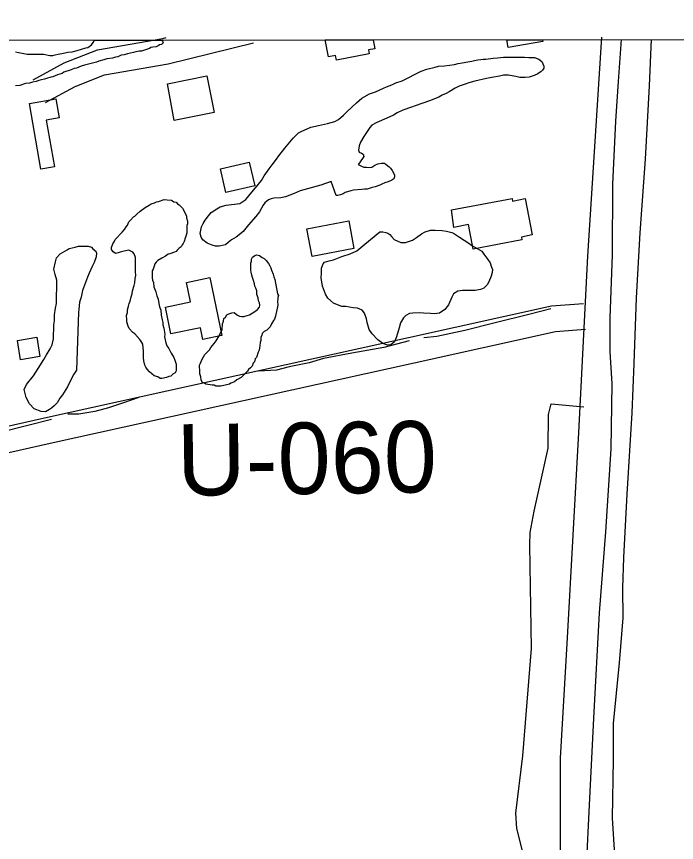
# Model space of a CAD drawing. Extents: x 3297753 to 3335611, y 652252 to 677623.
# Drawn here: x 3306336 to 3307103, y 674888 to 675847 of the extents above; entities that cross this region are included whole.
import ezdxf

# ---------------------------------------------------------------- set-up
doc = ezdxf.new("R2010")
doc.units = 0
for name, color, linetype in [('V-BLDG-OTLN', 7, 'Continuous'), ('V-DTCH-CNTR', 7, 'Continuous'), ('V-GRID-FRAM', 7, 'Continuous'), ('V-LEVE-TOET', 7, 'Continuous'), ('V-RIVR-RANG-IDEN', 7, 'Continuous'), ('V-ROAD-CNTR', 7, 'Continuous'), ('V-SITE-VEGE', 7, 'Continuous'), ('V-TOPO-SHOR', 7, 'Continuous')]:
    doc.layers.add(name, color=color, linetype=linetype)

msp = doc.modelspace()

# ---------------------------------------------------------------- linework, layer by layer
at = {"layer": 'V-BLDG-OTLN'}
for p, q in [((3306694.39, 675819.82), (3306750.07, 675819.88)), ((3306698.08, 675800.02), (3306694.39, 675819.82)), ((3306750.07, 675819.88), (3306752.01, 675809.53)), ((3306905.58, 675820.04), (3306946.75, 675820.08)), ((3306907.13, 675810.97), (3306905.58, 675820.04)), ((3306946.75, 675820.08), (3306947.14, 675817.8)), ((3306947.14, 675817.8), (3306907.13, 675810.97)), ((3306706.35, 675801.57), (3306698.08, 675800.02)), ((3306707.32, 675796.43), (3306706.35, 675801.57)), ((3306745.4, 675803.55), (3306707.32, 675796.43)), ((3306752.01, 675809.53), (3306744.55, 675808.13)), ((3306744.55, 675808.13), (3306745.4, 675803.55))]:
    msp.add_line(p, q, dxfattribs=at)
for points in [[(3306510.99, 675768.96), (3306556.54, 675778.24), (3306565.27, 675735.42), (3306518.8, 675726.15)], [(3306363.8, 675669.53), (3306350.48, 675745.87), (3306381.1, 675751.22), (3306384.92, 675729.35), (3306370.04, 675726.75), (3306379.55, 675672.28)], [(3306572.51, 675670.22), (3306606.12, 675677.88), (3306612.43, 675650.2), (3306578.82, 675642.54)], [(3306841.1, 675622.36), (3306911.49, 675635.79), (3306912.08, 675632.68), (3306926.79, 675635.48), (3306934.81, 675593.36), (3306922.38, 675590.9), (3306923, 675587.64), (3306866.38, 675576.78), (3306860.88, 675605.32), (3306843.81, 675602.04)], [(3306672.92, 675600.56), (3306721.68, 675609.79), (3306727.78, 675577.56), (3306679.02, 675568.33)], [(3306560.18, 675543.67), (3306574.13, 675476.49), (3306552.09, 675471.91), (3306549.28, 675485.44), (3306514.96, 675478.31), (3306508.52, 675509.36), (3306537.68, 675515.41), (3306533, 675538.03)], [(3306336.51, 675470.78), (3306359.04, 675474.51), (3306362.77, 675451.93), (3306340.25, 675448.2)]]:
    msp.add_lwpolyline(points, close=True, dxfattribs=at)
at = {"layer": 'V-DTCH-CNTR'}
msp.add_lwpolyline([(3307003.01, 674107.28), (3307006.09, 674205.2), (3307000.32, 674263.81), (3306981.65, 674362.11), (3306972.5, 674427.99), (3306964.88, 674535.62), (3306951.54, 674628.39), (3306934.87, 674685.83), (3306928.54, 674713.16), (3306926.23, 674736.33), (3306928.03, 674838.35), (3306923.31, 674879.26), (3306916.94, 674903.86), (3306915.89, 674921.57), (3306923.87, 674988.11), (3306934.23, 675113.11), (3306932.26, 675232.89), (3306932.52, 675247.85), (3306937.04, 675272.27), (3306953.29, 675345.46), (3306953.99, 675384.91), (3306956.93, 675397.1), (3306956.93, 675397.1), (3306995.1, 675393.78)], dxfattribs=at)
at = {"layer": 'V-GRID-FRAM'}
msp.add_lwpolyline([(3301859.64, 675814.9), (3333399.09, 675847.01), (3333425.54, 657662.73), (3301870.22, 657630.6), (3301859.64, 675814.9)], dxfattribs=at)
at = {"layer": 'V-LEVE-TOET'}
msp.add_lwpolyline([(3307032.05, 674854.59), (3307028.37, 674915.83), (3307029.25, 674983.97), (3307029.36, 675025.81), (3307036.31, 675096.38), (3307040.72, 675148.61), (3307040.38, 675183.17), (3307041.32, 675218.65), (3307045.46, 675292.12), (3307051.25, 675386.81), (3307053.53, 675443.82), (3307056.14, 675520.18), (3307060.33, 675595.86), (3307066.59, 675681.34), (3307071.26, 675766.53), (3307073.55, 675820.21)], dxfattribs=at)
at = {"layer": 'V-ROAD-CNTR'}
for points in [[(3306354.86, 675773.55), (3306390.79, 675793.07), (3306429.71, 675808.47), (3306505.71, 675821.57), (3306509.37, 675822.46)], [(3307015.62, 675823.09), (3306999.03, 675568.53), (3306988.83, 675363.71), (3306975.55, 675125.15), (3306967.35, 674985.45), (3306967.55, 674900.57), (3306967.42, 674839.53), (3306974.48, 674765.5), (3306986.01, 674670.05), (3307009.53, 674503.65), (3307031.83, 674297.66), (3307080.29, 673943.29)], [(3306369.18, 675747.19), (3306403.52, 675765.85), (3306437.86, 675779.43), (3306511.82, 675792.18), (3306610.9, 675816.36)], [(3304244.04, 674903.52), (3304402.33, 674940.93), (3304844.14, 675038.3), (3305362.92, 675156.13), (3305778.63, 675248.09), (3306368.01, 675380.83), (3306791.27, 675474.1), (3306957.43, 675510.76), (3306994.36, 675513.7)], [(3305250.23, 675099.77), (3305369.48, 675126.86), (3305785.17, 675218.81), (3306374.53, 675351.55), (3306797.73, 675444.8), (3306961.88, 675481.02), (3306996.75, 675483.8)]]:
    msp.add_lwpolyline(points, dxfattribs=at)
at = {"layer": 'V-SITE-VEGE'}
for p, q in [((3306424.56, 675816.71), (3306426.04, 675819.55)), ((3306426.04, 675819.55), (3306504.29, 675819.63)), ((3306504.29, 675819.63), (3306505.34, 675818.54)), ((3306405.86, 675807.49), (3306416.03, 675810.68)), ((3306416.03, 675810.68), (3306418.28, 675811.2)), ((3306418.28, 675811.2), (3306422.82, 675813.93)), ((3306422.82, 675813.93), (3306424.56, 675816.71)), ((3306490.02, 675809.83), (3306483.25, 675807.7)), ((3306491.73, 675810.92), (3306490.02, 675809.83)), ((3306493.99, 675811.44), (3306491.73, 675810.92)), ((3306497.92, 675811.94), (3306493.99, 675811.44)), ((3306500.19, 675813.02), (3306497.92, 675811.94)), ((3306501.89, 675814.11), (3306500.19, 675813.02)), ((3306504.15, 675814.63), (3306501.89, 675814.11)), ((3306505.86, 675816.28), (3306504.15, 675814.63)), ((3306505.34, 675818.54), (3306505.86, 675816.28)), ((3306334.51, 675805.94), (3306337.88, 675805.32)), ((3306337.88, 675805.32), (3306340.11, 675804.72)), ((3306340.11, 675804.72), (3306347.95, 675803.46)), ((3306347.95, 675803.46), (3306367.04, 675803.12)), ((3306367.04, 675803.12), (3306374.31, 675801.87)), ((3306374.31, 675801.87), (3306377.68, 675801.81)), ((3306377.68, 675801.81), (3306380.5, 675802.32)), ((3306380.5, 675802.32), (3306383.89, 675803.39)), ((3306383.89, 675803.39), (3306390.08, 675804.4)), ((3306390.08, 675804.4), (3306395.16, 675805.44)), ((3306395.16, 675805.44), (3306400.22, 675805.91)), ((3306400.22, 675805.91), (3306405.86, 675807.49)), ((3306453.36, 675800.37), (3306450.54, 675799.85)), ((3306457.32, 675801.98), (3306453.36, 675800.37)), ((3306460.7, 675802.48), (3306457.32, 675801.98)), ((3306464.64, 675803.54), (3306460.7, 675802.48)), ((3306471.41, 675805.1), (3306464.64, 675803.54)), ((3306474.24, 675806.17), (3306471.41, 675805.1)), ((3306478.18, 675806.67), (3306474.24, 675806.17)), ((3306480.98, 675806.62), (3306478.18, 675806.67)), ((3306483.25, 675807.7), (3306480.98, 675806.62)), ((3306417.82, 675791.44), (3306414.43, 675790.38)), ((3306428.54, 675794.06), (3306417.82, 675791.44)), ((3306431.36, 675795.14), (3306428.54, 675794.06)), ((3306437.01, 675796.72), (3306431.36, 675795.14)), ((3306440.4, 675797.79), (3306437.01, 675796.72)), ((3306447.15, 675798.79), (3306440.4, 675797.79)), ((3306450.54, 675799.85), (3306447.15, 675798.79)), ((3306390.71, 675782.38), (3306388.43, 675780.73)), ((3306399.18, 675785.04), (3306390.71, 675782.38)), ((3306402.58, 675786.66), (3306399.18, 675785.04)), ((3306405.39, 675787.17), (3306402.58, 675786.66)), ((3306410.48, 675789.33), (3306405.39, 675787.17)), ((3306414.43, 675790.38), (3306410.48, 675789.33)), ((3306358.51, 675771.71), (3306354, 675770.67)), ((3306361.34, 675772.79), (3306358.51, 675771.71)), ((3306364.71, 675773.29), (3306361.34, 675772.79)), ((3306368.1, 675774.35), (3306364.71, 675773.29)), ((3306370.36, 675774.87), (3306368.1, 675774.35)), ((3306375.44, 675776.47), (3306370.36, 675774.87)), ((3306377.69, 675776.99), (3306375.44, 675776.47)), ((3306383.35, 675779.14), (3306377.69, 675776.99)), ((3306388.43, 675780.73), (3306383.35, 675779.14)), ((3306339.33, 675767), (3306334.27, 675766.53)), ((3306346.11, 675769.12), (3306339.33, 675767)), ((3306350.61, 675769.6), (3306346.11, 675769.12)), ((3306354, 675770.67), (3306350.61, 675769.6))]:
    msp.add_line(p, q, dxfattribs=at)
for points in [[(3306568.25, 675623.49), (3306572.2, 675625.8), (3306579.15, 675627.86), (3306594.92, 675629.91), (3306597.47, 675631.29), (3306601.88, 675634.52), (3306609.09, 675642.85), (3306613.27, 675647.93), (3306620.25, 675656.72), (3306623.51, 675662.04), (3306629.32, 675669.91), (3306632.58, 675674.76), (3306637.7, 675681.24), (3306640.26, 675685.17), (3306647.23, 675694.19), (3306657, 675705.52), (3306663.27, 675711.76), (3306666.29, 675713.6), (3306677.66, 675718.67), (3306686.47, 675720.5), (3306697.13, 675722.56), (3306705.48, 675725.09), (3306709.89, 675727.39), (3306715.7, 675732.24), (3306719.42, 675736.17), (3306730.57, 675746.57), (3306737.07, 675752.11), (3306745.89, 675757.19), (3306752.85, 675759.72), (3306762.13, 675763.63), (3306765.61, 675765.24), (3306771.87, 675767.55), (3306776.51, 675769.85), (3306783.7, 675772.38), (3306805.75, 675783.45), (3306812.48, 675785.98), (3306821.98, 675788.27), (3306825.93, 675789.42), (3306832.88, 675789.86), (3306844.7, 675791.45), (3306848.88, 675792.6), (3306864.64, 675795.34), (3306867.66, 675796.02), (3306871.6, 675796.71), (3306875.31, 675796.93), (3306878.09, 675797.39), (3306880.87, 675797.61), (3306889.68, 675798.74), (3306894.54, 675799.2), (3306901.73, 675799.64), (3306907.06, 675799.85), (3306926.06, 675799.81), (3306930.93, 675799.56), (3306937.42, 675799.54), (3306942.74, 675797.44), (3306946.21, 675794.65), (3306948.28, 675789.32), (3306948.51, 675787), (3306946.88, 675784.69), (3306945.25, 675783.3), (3306941.31, 675780.53), (3306937.13, 675778.46), (3306931.56, 675776.62), (3306926.93, 675776.17), (3306920.67, 675776.18), (3306916.04, 675777.35), (3306909.32, 675778.53), (3306907.24, 675779), (3306901.68, 675779.02)], [(3306901.68, 675779.02), (3306897.04, 675777.87), (3306888, 675776.04), (3306881.74, 675775.13), (3306868.29, 675771.92), (3306861.33, 675769.85), (3306857.15, 675768.24), (3306849.96, 675765.95), (3306845.32, 675763.64), (3306838.36, 675759.72), (3306834.88, 675757.41), (3306830.24, 675755.57), (3306826.29, 675753.5), (3306815.39, 675749.12), (3306798.92, 675743.14), (3306794.75, 675741.76), (3306784.54, 675738.08), (3306778.04, 675735.08), (3306773.86, 675732.32), (3306765.98, 675729.09), (3306754.38, 675724.03), (3306748.57, 675720.8), (3306746.25, 675718.02), (3306742.29, 675712.24), (3306739.27, 675707.61), (3306735.31, 675701.14), (3306733.68, 675696.73), (3306732.97, 675691.64), (3306733.89, 675689.55), (3306736.67, 675688.39), (3306738.52, 675686.99), (3306739.21, 675684.44), (3306734.32, 675677.04), (3306732.69, 675674.96), (3306736.63, 675673.09), (3306739.4, 675672.16), (3306742.19, 675671.92), (3306745.66, 675671.45), (3306748.44, 675672.13), (3306751.92, 675674.21), (3306755.64, 675676.06), (3306759.81, 675676.74), (3306763.05, 675676.5), (3306765.14, 675675.1), (3306768.6, 675672.54), (3306770.22, 675670.92), (3306772.3, 675668.13), (3306774.83, 675663.03), (3306774.83, 675660.71), (3306773.9, 675658.39), (3306771.81, 675657.01), (3306767.63, 675655.17), (3306763.69, 675653.79), (3306760.21, 675652.4), (3306757.89, 675651.25), (3306752.32, 675649.18), (3306748.84, 675648.26), (3306746.75, 675647.57), (3306743.04, 675646.66), (3306740.03, 675646.43), (3306736.78, 675645.98), (3306727.28, 675645.31), (3306724.27, 675644.62), (3306717.54, 675642.56), (3306715.22, 675641.17), (3306712.2, 675639.79), (3306708.96, 675639.1), (3306706.87, 675639.11), (3306701.35, 675655.34), (3306689.06, 675650.97), (3306665.4, 675644.55), (3306658.21, 675641.33), (3306648.01, 675637.64), (3306642.68, 675636.5), (3306634.79, 675635.83), (3306631.55, 675635.14), (3306628.3, 675634.22), (3306624.12, 675630.53), (3306622.03, 675627.75), (3306617.83, 675620.11), (3306613.88, 675614.56), (3306605.28, 675604.85), (3306598.77, 675597.22), (3306594.36, 675593.3), (3306590.87, 675590.76), (3306585.54, 675587.76), (3306581.36, 675584.52), (3306578.34, 675581.98), (3306571.15, 675580.15), (3306566.98, 675580.16), (3306563.04, 675581.33), (3306557.02, 675583.9), (3306552.17, 675587.62), (3306550.09, 675590.86), (3306549.17, 675595.04), (3306550.58, 675602.68), (3306552.45, 675606.62), (3306554.78, 675610.55), (3306558.5, 675615.64), (3306561.75, 675619.34), (3306568.25, 675623.49)], [(3306492.91, 675431.85), (3306490.14, 675434.14), (3306487.4, 675437.56), (3306485.75, 675439.84), (3306484.67, 675442.1), (3306483.63, 675447.17), (3306483.13, 675450.55), (3306483.27, 675458.41), (3306482.29, 675466.29), (3306480.11, 675470.26), (3306479.02, 675471.96), (3306472.95, 675478.25), (3306470.73, 675479.97), (3306466.32, 675484.54), (3306465.25, 675487.37), (3306463.66, 675492.45), (3306463.7, 675495.26), (3306463.22, 675499.76), (3306464.41, 675503.11), (3306464.46, 675506.47), (3306465.66, 675510.39), (3306466.28, 675513.74), (3306467.45, 675516.53), (3306468.66, 675521.56), (3306469.84, 675524.91), (3306470.46, 675528.27), (3306472.26, 675534.42), (3306472.88, 675537.77), (3306473.53, 675542.82), (3306474.15, 675546.18), (3306473.67, 675550.67), (3306473.95, 675566.96), (3306472.35, 675571.48), (3306470.69, 675573.19), (3306466.24, 675575.51), (3306460.61, 675574.49), (3306456.1, 675573.45), (3306453.83, 675572.36), (3306450.45, 675571.86), (3306447.68, 675573.59), (3306446.04, 675576.43), (3306446.08, 675578.68), (3306447.28, 675583.15), (3306449.01, 675585.36), (3306450.18, 675588.15), (3306458.19, 675596.44), (3306461.05, 675599.75), (3306462.79, 675602.53), (3306464.51, 675604.75), (3306466.26, 675608.65), (3306467.98, 675610.3), (3306471.42, 675614.17), (3306473.12, 675615.27), (3306475.4, 675617.47), (3306479.39, 675620.77), (3306485.08, 675625.16), (3306489.63, 675627.89), (3306491.9, 675629.53), (3306495.85, 675630.59), (3306498.12, 675631.67), (3306500.37, 675632.19), (3306507.15, 675634.32), (3306510.52, 675634.26), (3306515.56, 675633.61), (3306518.34, 675631.88), (3306521.13, 675631.27), (3306522.79, 675629.55), (3306524.45, 675628.4), (3306528.31, 675624.4), (3306533.21, 675615.33), (3306533.17, 675613.08), (3306534.22, 675609.13), (3306534.17, 675606.33), (3306533.57, 675604.09), (3306533.42, 675595.67), (3306532.81, 675592.87), (3306531.63, 675589.53), (3306530.44, 675585.61), (3306529.27, 675583.39), (3306528.12, 675581.73), (3306526.96, 675579.5), (3306524.69, 675577.85), (3306522.4, 675575.65), (3306521.25, 675573.98), (3306518.99, 675573.46), (3306513.9, 675571.31), (3306511.65, 675570.78), (3306508.8, 675568.59), (3306504.27, 675566.42), (3306499.73, 675563.69), (3306498, 675561.48), (3306496.29, 675559.82), (3306495.68, 675557.03), (3306494.5, 675553.68), (3306493.33, 675551.45), (3306493.2, 675543.59), (3306493.71, 675540.77), (3306494.78, 675537.95), (3306495.25, 675532.89), (3306497.4, 675527.23), (3306498.44, 675522.72)], [(3306638.87, 675524.74), (3306639.96, 675523.04), (3306639.36, 675520.8), (3306639.32, 675518.56), (3306638.72, 675516.32), (3306639.2, 675511.82), (3306636.73, 675498.95), (3306635.55, 675495.59), (3306634.4, 675493.93), (3306632.08, 675490.04), (3306630.34, 675486.7), (3306626.34, 675482.84), (3306623.5, 675481.21), (3306621.22, 675479), (3306620.62, 675476.77), (3306619.44, 675473.98), (3306619.38, 675470.61), (3306618.78, 675468.38), (3306618.15, 675464.46), (3306618.11, 675462.21), (3306617.5, 675459.42), (3306616.34, 675457.19), (3306614.54, 675451.04), (3306612.83, 675449.39), (3306612.21, 675446.03), (3306610.5, 675444.38), (3306609.31, 675441.03), (3306607.59, 675438.81), (3306605.31, 675437.17), (3306604.15, 675434.94), (3306596.73, 675427.77), (3306591.62, 675425.05), (3306588.78, 675422.86), (3306584.82, 675421.24), (3306583.12, 675420.15), (3306572.96, 675417.52), (3306567.35, 675417.62), (3306565.12, 675418.78), (3306562.88, 675418.82), (3306555.6, 675420.07), (3306553.93, 675421.23), (3306551.7, 675421.83), (3306550.06, 675424.66), (3306549.57, 675428.6), (3306548.51, 675431.99), (3306548.59, 675436.48), (3306548.09, 675439.86), (3306548.12, 675442.1), (3306549.29, 675444.33), (3306551.04, 675448.23), (3306552.78, 675451.57), (3306554.52, 675454.35), (3306557.38, 675457.67), (3306559.67, 675459.87), (3306561.4, 675462.65), (3306565.41, 675467.07), (3306567.72, 675470.4), (3306570.03, 675474.29), (3306574.68, 675483.19), (3306574.8, 675489.93), (3306575.98, 675493.28), (3306576.59, 675496.07), (3306578.31, 675497.73), (3306580.04, 675500.51), (3306582.31, 675501.59), (3306585.7, 675502.66), (3306588.51, 675503.17), (3306590.73, 675501.44), (3306592.39, 675500.29), (3306594.61, 675499.13), (3306597.41, 675498.52), (3306599.66, 675498.48), (3306603.61, 675499.53), (3306606.43, 675500.6), (3306613.81, 675504.97), (3306615.52, 675506.62), (3306617.82, 675509.39), (3306618.42, 675511.62), (3306617.91, 675514.44), (3306616.83, 675516.71), (3306616.32, 675520.08), (3306614.71, 675524.04), (3306614.79, 675528.53), (3306613.71, 675531.36), (3306612.63, 675533.63), (3306612.12, 675536.44), (3306611.07, 675540.39), (3306610, 675543.78), (3306608.93, 675546.61), (3306608.43, 675549.99), (3306607.91, 675552.24), (3306608.05, 675560.66), (3306608.66, 675562.9), (3306608.69, 675565.14), (3306609.86, 675567.37), (3306612.7, 675569.57), (3306614.96, 675570.09), (3306617.76, 675569.48), (3306621.08, 675567.17), (3306623.31, 675566.01), (3306625.52, 675563.72)], [(3306625.52, 675563.72), (3306628.27, 675560.31), (3306629.9, 675557.47), (3306630.98, 675555.2), (3306632.06, 675552.38), (3306633.66, 675547.86), (3306634.72, 675544.47), (3306635.8, 675541.64), (3306638.87, 675524.74)], [(3306498.44, 675522.72), (3306500.06, 675518.76), (3306501.09, 675513.69), (3306501.58, 675509.75), (3306503.2, 675505.79), (3306503.66, 675500.17), (3306504.69, 675494.53), (3306505.76, 675491.71), (3306505.71, 675488.9), (3306506.76, 675484.95), (3306507.77, 675478.2), (3306507.71, 675474.83), (3306509.27, 675468.06), (3306510.33, 675464.67), (3306512.52, 675461.26), (3306513.61, 675459), (3306515.24, 675456.16), (3306518.52, 675451.05), (3306519.58, 675447.66), (3306521.19, 675443.14), (3306521.05, 675435.28), (3306519.89, 675433.06), (3306517.05, 675431.42), (3306514.77, 675429.22), (3306512.51, 675428.7), (3306509.68, 675427.62), (3306504.61, 675426.59), (3306502.36, 675426.63), (3306499.59, 675428.36), (3306495.68, 675429.55), (3306492.91, 675431.85)]]:
    msp.add_lwpolyline(points, dxfattribs=at)
for points in [[(3306740.32, 675582.7), (3306757.74, 675597.03), (3306761.45, 675597.02), (3306764.92, 675596.31), (3306767.01, 675595.38), (3306769.55, 675593.75), (3306771.4, 675591.43), (3306774.4, 675588.18), (3306782.27, 675584.68), (3306787.6, 675584.67), (3306795.72, 675587.42), (3306800.36, 675590.42), (3306806.17, 675594.58), (3306810.58, 675596.88), (3306816.84, 675598.72), (3306821.94, 675598.71), (3306830.28, 675598.45), (3306835.14, 675597.74), (3306841.39, 675596.1), (3306843.25, 675595.17), (3306848.11, 675592.38), (3306850.42, 675590.52), (3306855.74, 675587.26), (3306858.75, 675585.17), (3306865.45, 675580.75), (3306876.33, 675574.46), (3306878.87, 675570.98), (3306883.49, 675564.94), (3306886.03, 675560.99), (3306887.63, 675555.89), (3306888.79, 675553.34), (3306888.31, 675549.86), (3306887.37, 675545.23), (3306884.35, 675538.98), (3306882.71, 675535.28), (3306878.76, 675531.35), (3306874.82, 675529.74), (3306868.56, 675528.83), (3306863.46, 675528.84), (3306853.96, 675528.64), (3306848.63, 675527.96), (3306843.52, 675524.73), (3306841.43, 675521.02), (3306837.46, 675512), (3306833.51, 675506.68), (3306827.01, 675502.52), (3306820.98, 675501.84), (3306816.81, 675501.86), (3306808.7, 675502.57), (3306803.37, 675502.82), (3306796.19, 675502.6), (3306792.24, 675501.92), (3306788.07, 675499.61), (3306785.28, 675496.84), (3306781.79, 675491.29), (3306780.38, 675485.5), (3306777.34, 675475.08), (3306774.78, 675469.06), (3306770.6, 675465.83), (3306766.66, 675465.14), (3306761.33, 675467.24), (3306755.55, 675471.43), (3306748.85, 675478.4), (3306745.38, 675483.51), (3306743.09, 675491.4), (3306742.41, 675496.03), (3306739.87, 675502.29), (3306737.1, 675506.01), (3306732.01, 675508.34), (3306726.91, 675508.82), (3306718.11, 675510), (3306713.47, 675510.24), (3306706.76, 675512.81), (3306703.99, 675514.21), (3306697.28, 675519.79), (3306694.51, 675524.66), (3306691.06, 675533.94), (3306689.7, 675543.45), (3306690.18, 675549.01), (3306690.19, 675554.57), (3306692.06, 675559.89), (3306693.69, 675561.51), (3306699.02, 675563.35), (3306703.89, 675564.27), (3306713.63, 675568.18), (3306723.37, 675571.4), (3306731.03, 675574.85)], [(3306405.14, 675436.13), (3306402.29, 675431.74), (3306398.27, 675424.04), (3306394.81, 675416.89), (3306389.1, 675407.56), (3306385.7, 675403.74), (3306382.83, 675398.24), (3306379.45, 675394.97), (3306376.07, 675392.26), (3306373.82, 675390.63), (3306369.34, 675387.94), (3306364.35, 675388.03), (3306356.09, 675391.5), (3306350.64, 675397.15), (3306346.88, 675404.42), (3306344.28, 675413.9), (3306347.15, 675419.4), (3306355.1, 675429.8), (3306360.79, 675438.02), (3306367.08, 675448.45), (3306370.5, 675453.94), (3306374.51, 675461.08), (3306376.81, 675465.47), (3306378.6, 675472.65), (3306378.88, 675488.74), (3306379.52, 675493.72), (3306379.64, 675500.37), (3306380.89, 675508.12), (3306382.09, 675513.64), (3306382.57, 675540.82), (3306380.47, 675547.51), (3306378.92, 675553.64), (3306380.73, 675561.93), (3306381.92, 675566.9), (3306386.44, 675571.26), (3306391.49, 675574.5), (3306394.29, 675576.12), (3306396.54, 675577.74), (3306403.78, 675579.28), (3306407.68, 675580.32), (3306418.77, 675580.12), (3306422.63, 675578.95), (3306424.27, 675577.25), (3306427.55, 675574.42), (3306428.62, 675572.18), (3306427.98, 675567.75), (3306425.65, 675561.14), (3306423.35, 675556.74), (3306419.89, 675549.03), (3306418.13, 675544.08), (3306412.32, 675528.64), (3306410.52, 675520.91), (3306408.75, 675515.39), (3306408.04, 675506.53), (3306407.44, 675503.77)]]:
    msp.add_lwpolyline(points, close=True, dxfattribs=at)
at = {"layer": 'V-TOPO-SHOR'}
for points in [[(3307095.13, 674139.5), (3307082.37, 674225.32), (3307070.66, 674311.13), (3307052.74, 674419.31), (3307045.38, 674475.46), (3307034.21, 674552.55), (3307023.37, 674628.24), (3307013.8, 674697.65), (3307004.68, 674772.62), (3306999.65, 674822.82), (3306998.35, 674867.38), (3307001.08, 674923.35), (3307006.47, 675031.81), (3307013.15, 675154.52), (3307020.38, 675248.34), (3307026.6, 675344.96), (3307027.93, 675420.44), (3307025.46, 675458.06), (3307025.45, 675497.03), (3307028.13, 675570.05), (3307028.54, 675652.16), (3307032.26, 675725.51), (3307035.16, 675771.39), (3307038.89, 675820.17)], [(3306956.74, 675507.29), (3306930.96, 675500.78), (3306891.94, 675491.2), (3306856.58, 675482.29), (3306824.2, 675475.16), (3306808.81, 675473.9)], [(3306791.88, 675470.16), (3306762.39, 675462.69), (3306725.24, 675456.01), (3306692.5, 675449.62), (3306675.55, 675444.79), (3306652.37, 675440.06), (3306637.64, 675436.29), (3306616.76, 675435.12)], [(3306477.64, 675404.58), (3306459.9, 675398.36), (3306442.57, 675392.44), (3306426.37, 675388.32), (3306407.98, 675384.98), (3306395.18, 675385.13)], [(3306376, 675378.87), (3306348.72, 675372.09), (3306316.68, 675363.86), (3306292.77, 675359.15), (3306274.37, 675355.07), (3306261.2, 675354.86)]]:
    msp.add_lwpolyline(points, dxfattribs=at)

# ---------------------------------------------------------------- texts
at = {"layer": 'V-RIVR-RANG-IDEN'}
msp.add_text('U-060', height=83, rotation=0.79582, dxfattribs=at).set_placement((3306522.41, 675290.31))

doc.saveas('drawing.dxf')
